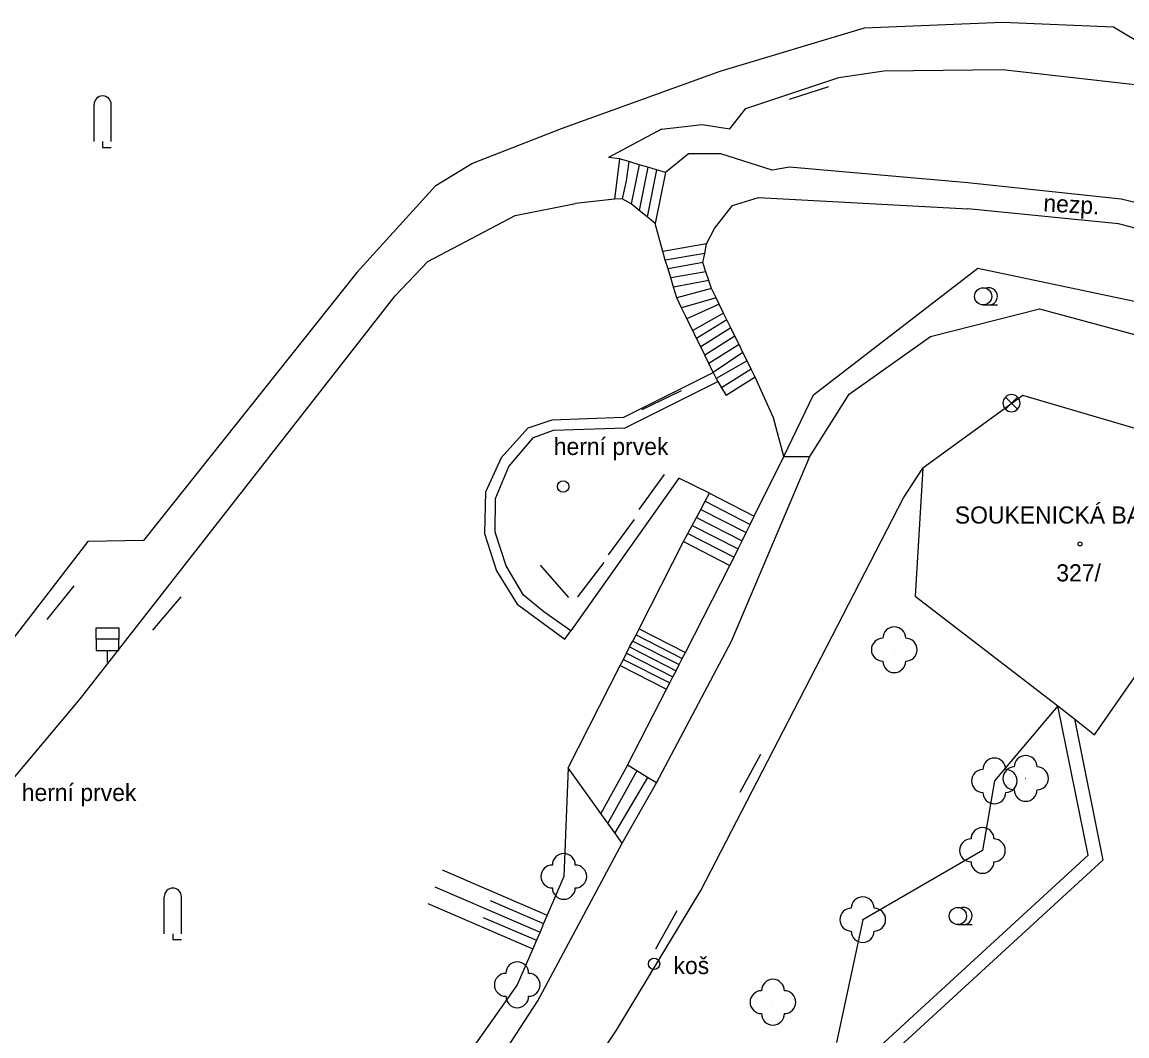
# Model space of a CAD drawing. Extents: x -737812 to -729375, y -1123000 to -1115500.
# Drawn here: x -736151.61 to -736103.26, y -1119393.34 to -1119348.98 of the extents above; entities that cross this region are included whole.
import ezdxf

# ---------------------------------------------------------------- set-up
doc = ezdxf.new("R2010")
doc.units = 0
for name, color, linetype in [('Doplněk polohopisu', 7, 'Continuous'), ('Doplňkové značky', 7, 'Continuous'), ('Hranice - ploty_ zdi', 7, 'Continuous'), ('Pomocné popisy', 7, 'Continuous'), ('Popisy budov', 7, 'Continuous'), ('Povr_ zn_ inž_ sítí - vod_', 7, 'Continuous'), ('Stavební objekty', 7, 'Continuous'), ('Výškopis', 7, 'Continuous'), ('Zeleň', 7, 'Continuous'), ('Značky bodového  pole', 7, 'Continuous'), ('Značky druhů budov', 7, 'Continuous'), ('Značky druhů pozemků', 7, 'Continuous'), ('Čísla popisná', 7, 'Continuous')]:
    doc.layers.add(name, color=color, linetype=linetype)

msp = doc.modelspace()

# ---------------------------------------------------------------- linework, layer by layer
at = {"layer": 'Doplněk polohopisu'}
for p, q in [((-736115.86, -1119351.4), (-736113.89, -1119351.11)), ((-736113.89, -1119351.11), (-736108.7, -1119351.05)), ((-736108.7, -1119351.05), (-736102.52, -1119351.76)), ((-736119.94, -1119352.76), (-736115.86, -1119351.4)), ((-736118.02, -1119352.35), (-736116.3, -1119351.8)), ((-736120.64, -1119353.65), (-736119.94, -1119352.76)), ((-736123.63, -1119353.66), (-736121.85, -1119353.46)), ((-736121.85, -1119353.46), (-736120.64, -1119353.65)), ((-736123.63, -1119353.66), (-736125.94, -1119354.91)), ((-736125.47, -1119354.96), (-736125.94, -1119354.91)), ((-736122.45, -1119354.74), (-736123.45, -1119355.56)), ((-736133.5, -1119356.13), (-736136.96, -1119359.94)), ((-736103.51, -1119356.72), (-736110.22, -1119356.01)), ((-736130.03, -1119357.44), (-736127.39, -1119356.91)), ((-736125.68, -1119356.72), (-736127.39, -1119356.91)), ((-736120.52, -1119357), (-736119.38, -1119356.65)), ((-736119.38, -1119356.65), (-736110.22, -1119357.15)), ((-736098.95, -1119357.86), (-736103.51, -1119356.72)), ((-736121.3, -1119358.01), (-736120.52, -1119357)), ((-736103.63, -1119357.8), (-736110.22, -1119357.15)), ((-736133.85, -1119359.46), (-736130.03, -1119357.44)), ((-736123.57, -1119359.01), (-736123.9, -1119357.79)), ((-736099.52, -1119358.89), (-736103.63, -1119357.8)), ((-736121.65, -1119358.68), (-736121.3, -1119358.01)), ((-736135.28, -1119360.95), (-736133.85, -1119359.46)), ((-736136.96, -1119359.94), (-736146.3, -1119371.66)), ((-736149.05, -1119378.57), (-736135.28, -1119360.95)), ((-736111.86, -1119362.74), (-736107.08, -1119361.53)), ((-736107.08, -1119361.53), (-736098.91, -1119363.73)), ((-736115.41, -1119365.26), (-736111.86, -1119362.74)), ((-736125.31, -1119366.28), (-736121.36, -1119364.31)), ((-736124.47, -1119365.93), (-736122.75, -1119365.1)), ((-736117.13, -1119367.98), (-736115.41, -1119365.26)), ((-736120.56, -1119376.07), (-736117.13, -1119367.98)), ((-736113.04, -1119369.79), (-736112.19, -1119368.5)), ((-736124.6, -1119370.31), (-736123.49, -1119368.77)), ((-736118.07, -1119379.55), (-736113.04, -1119369.79)), ((-736125.95, -1119372.29), (-736124.81, -1119370.74)), ((-736148.73, -1119371.71), (-736154.99, -1119379.82)), ((-736146.3, -1119371.66), (-736148.73, -1119371.71)), ((-736128.93, -1119372.74), (-736127.69, -1119374.15)), ((-736127.28, -1119374.13), (-736126.14, -1119372.62)), ((-736150.51, -1119375.12), (-736149.33, -1119373.65)), ((-736145.88, -1119375.58), (-736144.65, -1119374.12)), ((-736127.86, -1119375.98), (-736127.6, -1119375.61)), ((-736123.84, -1119382.27), (-736120.56, -1119376.07)), ((-736167.19, -1119400.21), (-736149.05, -1119378.57)), ((-736121.9, -1119386.97), (-736118.07, -1119379.55)), ((-736119.3, -1119381.03), (-736120.2, -1119382.68)), ((-736129.04, -1119391.8), (-736125.34, -1119384.91)), ((-736125.6, -1119393.09), (-736121.9, -1119386.97)), ((-736122.95, -1119387.87), (-736123.89, -1119389.54)), ((-736133.34, -1119398.42), (-736129.04, -1119391.8)), ((-736130.68, -1119400.68), (-736125.6, -1119393.09))]:
    msp.add_line(p, q, dxfattribs=at)
for points in [[(-736118.79, -1119355.46), (-736121.03, -1119354.74), (-736122.45, -1119354.74)], [(-736110.22, -1119356.01), (-736118.02, -1119355.33), (-736118.79, -1119355.46)], [(-736125.31, -1119366.28), (-736128.43, -1119366.39), (-736129.48, -1119366.74), (-736130.64, -1119368.04), (-736131.33, -1119369.55), (-736131.37, -1119371.36), (-736130.84, -1119372.99), (-736129.94, -1119374.44), (-736127.86, -1119375.98)]]:
    msp.add_lwpolyline(points, dxfattribs=at)
at = {"layer": 'Doplňkové značky'}
for centre, radius in [((-736127.931, -1119369.3), 0.25), ((-736127.931, -1119369.3), 0.0005), ((-736123.951, -1119390.18), 0.25), ((-736123.951, -1119390.18), 0.0005)]:
    msp.add_circle(centre, radius, dxfattribs=at)
at = {"layer": 'Hranice - ploty_ zdi'}
for p, q in [((-736114.74, -1119349.23), (-736108.7, -1119348.98)), ((-736108.7, -1119348.98), (-736103.85, -1119349.18)), ((-736103.85, -1119349.18), (-736102.36, -1119350.08)), ((-736121.06, -1119351.13), (-736114.74, -1119349.23)), ((-736128, -1119353.64), (-736121.06, -1119351.13)), ((-736131.93, -1119355.17), (-736128, -1119353.64)), ((-736125.47, -1119354.96), (-736125.68, -1119356.72)), ((-736133.5, -1119356.13), (-736131.93, -1119355.17)), ((-736124.61, -1119355.22), (-736124.95, -1119356.93)), ((-736124.22, -1119355.33), (-736124.6, -1119357.22)), ((-736123.84, -1119355.45), (-736124.25, -1119357.5)), ((-736123.45, -1119355.56), (-736123.9, -1119357.79)), ((-736121.65, -1119358.68), (-736123.57, -1119359.01)), ((-736121.73, -1119359.1), (-736123.46, -1119359.4)), ((-736121.81, -1119359.5), (-736123.34, -1119359.78)), ((-736121.68, -1119359.9), (-736123.22, -1119360.17)), ((-736121.55, -1119360.29), (-736123.1, -1119360.58)), ((-736121.44, -1119360.64), (-736122.96, -1119361.05)), ((-736121.24, -1119361.04), (-736122.75, -1119361.48)), ((-736121.1, -1119361.32), (-736122.51, -1119361.96)), ((-736120.91, -1119361.72), (-736122.26, -1119362.47)), ((-736120.77, -1119362), (-736122.09, -1119362.82)), ((-736120.59, -1119362.36), (-736121.91, -1119363.19)), ((-736120.41, -1119362.72), (-736121.73, -1119363.55)), ((-736120.23, -1119363.08), (-736121.56, -1119363.91)), ((-736120.06, -1119363.44), (-736121.36, -1119364.31)), ((-736119.88, -1119363.8), (-736121.23, -1119364.58)), ((-736119.7, -1119364.16), (-736121, -1119364.98)), ((-736119.52, -1119364.52), (-736120.8, -1119365.32)), ((-736118.73, -1119366.3), (-736119.52, -1119364.52)), ((-736125.21, -1119366.73), (-736121.16, -1119364.71)), ((-736118.27, -1119367.98), (-736118.73, -1119366.3)), ((-736122.86, -1119368.94), (-736127.6, -1119375.61)), ((-736121.53, -1119369.59), (-736122.86, -1119368.94)), ((-736121.72, -1119369.94), (-736119.74, -1119370.96)), ((-736121.53, -1119369.59), (-736119.57, -1119370.6)), ((-736121.91, -1119370.3), (-736119.92, -1119371.31)), ((-736122.09, -1119370.65), (-736120.1, -1119371.67)), ((-736122.47, -1119371.36), (-736120.45, -1119372.39)), ((-736122.28, -1119371), (-736120.27, -1119372.03)), ((-736124.61, -1119375.52), (-736122.66, -1119371.71)), ((-736122.66, -1119371.71), (-736120.63, -1119372.75)), ((-736122.58, -1119376.56), (-736120.63, -1119372.75)), ((-736124.88, -1119376.06), (-736124.74, -1119375.79)), ((-736124.74, -1119375.79), (-736124.61, -1119375.52)), ((-736124.74, -1119375.79), (-736122.72, -1119376.82)), ((-736124.61, -1119375.52), (-736122.58, -1119376.56)), ((-736125.02, -1119376.32), (-736124.88, -1119376.06)), ((-736124.88, -1119376.06), (-736122.85, -1119377.09)), ((-736125.29, -1119376.86), (-736125.15, -1119376.59)), ((-736125.15, -1119376.59), (-736125.02, -1119376.32)), ((-736125.15, -1119376.59), (-736123.13, -1119377.63)), ((-736125.02, -1119376.32), (-736122.99, -1119377.36)), ((-736122.72, -1119376.82), (-736122.58, -1119376.56)), ((-736127.71, -1119381.6), (-736125.43, -1119377.13)), ((-736125.43, -1119377.13), (-736125.29, -1119376.86)), ((-736125.43, -1119377.13), (-736123.4, -1119378.16)), ((-736125.29, -1119376.86), (-736123.26, -1119377.89)), ((-736122.99, -1119377.36), (-736122.85, -1119377.09)), ((-736122.85, -1119377.09), (-736122.72, -1119376.82)), ((-736123.26, -1119377.89), (-736123.13, -1119377.63)), ((-736123.13, -1119377.63), (-736122.99, -1119377.36)), ((-736125.11, -1119381.49), (-736123.4, -1119378.16)), ((-736123.4, -1119378.16), (-736123.26, -1119377.89)), ((-736104.96, -1119385.43), (-736106.28, -1119378.9)), ((-736105.56, -1119379.46), (-736104.31, -1119385.64)), ((-736126.28, -1119383.6), (-736127.71, -1119381.6)), ((-736125.11, -1119381.49), (-736126.28, -1119383.6)), ((-736124.71, -1119381.74), (-736125.11, -1119381.49)), ((-736124.71, -1119381.74), (-736125.97, -1119384.03)), ((-736124.24, -1119382.03), (-736125.67, -1119384.45)), ((-736124.24, -1119382.03), (-736124.71, -1119381.74)), ((-736123.84, -1119382.27), (-736124.24, -1119382.03)), ((-736125.34, -1119384.91), (-736123.84, -1119382.27)), ((-736125.97, -1119384.03), (-736126.28, -1119383.6)), ((-736125.67, -1119384.45), (-736125.97, -1119384.03)), ((-736125.34, -1119384.91), (-736125.67, -1119384.45)), ((-736114.96, -1119394.6), (-736104.96, -1119385.43)), ((-736104.31, -1119385.64), (-736114.79, -1119395.25))]:
    msp.add_line(p, q, dxfattribs=at)
for points in [[(-736123.45, -1119355.56), (-736123.84, -1119355.45), (-736124.22, -1119355.33), (-736124.61, -1119355.22), (-736125.06, -1119355.08), (-736125.47, -1119354.96)], [(-736125.06, -1119355.08), (-736125.17, -1119355.93), (-736125.34, -1119356.71)], [(-736124.95, -1119356.93), (-736125.34, -1119356.71), (-736125.68, -1119356.72)], [(-736123.9, -1119357.79), (-736124.25, -1119357.5), (-736124.6, -1119357.22), (-736124.95, -1119356.93)], [(-736121.81, -1119359.5), (-736121.73, -1119359.1), (-736121.65, -1119358.68)], [(-736122.96, -1119361.05), (-736123.1, -1119360.58), (-736123.22, -1119360.17), (-736123.34, -1119359.78), (-736123.46, -1119359.4), (-736123.57, -1119359.01)], [(-736121.44, -1119360.64), (-736121.55, -1119360.29), (-736121.68, -1119359.9), (-736121.81, -1119359.5)], [(-736119.52, -1119364.52), (-736119.7, -1119364.16), (-736119.88, -1119363.8), (-736120.06, -1119363.44), (-736120.23, -1119363.08), (-736120.41, -1119362.72), (-736120.59, -1119362.36), (-736120.77, -1119362), (-736120.91, -1119361.72), (-736121.1, -1119361.32), (-736121.24, -1119361.04), (-736121.44, -1119360.64)], [(-736122.56, -1119361.86), (-736122.75, -1119361.48), (-736122.96, -1119361.05)], [(-736121.36, -1119364.31), (-736121.56, -1119363.91), (-736121.73, -1119363.55), (-736121.91, -1119363.19), (-736122.09, -1119362.82), (-736122.26, -1119362.47), (-736122.51, -1119361.96), (-736122.56, -1119361.86)], [(-736121.36, -1119364.31), (-736121.23, -1119364.58), (-736121.16, -1119364.71)], [(-736121.16, -1119364.71), (-736121, -1119364.98), (-736120.8, -1119365.32)], [(-736127.6, -1119375.61), (-736128.77, -1119374.78), (-736129.67, -1119374.05), (-736130.42, -1119372.77), (-736130.9, -1119371.3), (-736130.89, -1119369.82), (-736130.3, -1119368.42), (-736129.22, -1119367.15), (-736128.35, -1119366.83), (-736125.21, -1119366.73)], [(-736120.63, -1119372.75), (-736120.45, -1119372.39), (-736120.27, -1119372.03), (-736120.1, -1119371.67), (-736119.92, -1119371.31), (-736119.74, -1119370.96), (-736119.57, -1119370.6), (-736118.27, -1119367.98)], [(-736122.66, -1119371.71), (-736122.47, -1119371.36), (-736122.28, -1119371), (-736122.09, -1119370.65), (-736121.91, -1119370.3), (-736121.72, -1119369.94), (-736121.53, -1119369.59)]]:
    msp.add_lwpolyline(points, dxfattribs=at)
at = {"layer": 'Povr_ zn_ inž_ sítí - vod_'}
msp.add_line((-736147.87, -1119376.98), (-736147.87, -1119376.48), dxfattribs=at)
msp.add_lwpolyline([(-736148.37, -1119375.98), (-736148.37, -1119375.48), (-736147.37, -1119375.48), (-736147.37, -1119375.98)], dxfattribs=at)
msp.add_lwpolyline([(-736148.37, -1119376.48), (-736147.37, -1119376.48), (-736147.37, -1119375.98), (-736148.37, -1119375.98)], close=True, dxfattribs=at)
at = {"layer": 'Stavební objekty'}
for p, q in [((-736107.82, -1119365.32), (-736112.19, -1119368.5)), ((-736102.9, -1119366.76), (-736107.82, -1119365.32)), ((-736112.19, -1119368.5), (-736112.52, -1119374.1))]:
    msp.add_line(p, q, dxfattribs=at)
for points in [[(-736112.52, -1119374.1), (-736106.28, -1119378.9), (-736105.56, -1119379.46), (-736104.68, -1119380.17)], [(-736104.68, -1119380.17), (-736102.51, -1119377.04), (-736098.38, -1119378.6), (-736089.32, -1119382.02)]]:
    msp.add_lwpolyline(points, dxfattribs=at)
at = {"layer": 'Výškopis'}
for p, q in [((-736133.22, -1119386.07), (-736128.63, -1119388.05)), ((-736133.54, -1119386.81), (-736128.94, -1119388.79)), ((-736133.85, -1119387.54), (-736129.26, -1119389.52)), ((-736131.12, -1119387.41), (-736128.79, -1119388.42)), ((-736131.43, -1119388.15), (-736129.1, -1119389.15))]:
    msp.add_line(p, q, dxfattribs=at)
at = {"layer": 'Zeleň'}
for p, q in [((-736116.97, -1119365.29), (-736109.78, -1119359.74)), ((-736109.78, -1119359.74), (-736101.27, -1119361.54)), ((-736118.27, -1119367.98), (-736116.97, -1119365.29)), ((-736118.27, -1119367.98), (-736117.13, -1119367.98)), ((-736106.28, -1119378.9), (-736109.06, -1119382.18)), ((-736127.71, -1119381.6), (-736127.9, -1119386.36)), ((-736109.06, -1119382.18), (-736109.58, -1119385.22)), ((-736109.58, -1119385.22), (-736114.82, -1119388.25)), ((-736127.9, -1119386.36), (-736128.63, -1119388.05)), ((-736128.63, -1119388.05), (-736128.79, -1119388.42)), ((-736114.82, -1119388.25), (-736115.97, -1119393.62)), ((-736128.94, -1119388.79), (-736129.1, -1119389.15)), ((-736128.79, -1119388.42), (-736128.94, -1119388.79)), ((-736129.1, -1119389.15), (-736129.26, -1119389.52)), ((-736129.26, -1119389.52), (-736129.94, -1119391.1)), ((-736129.94, -1119391.1), (-736137.43, -1119401.68))]:
    msp.add_line(p, q, dxfattribs=at)
for centre in [(-736113.44, -1119376.44), (-736107.69, -1119382.07), (-736109.06, -1119382.18), (-736109.58, -1119385.22), (-736127.9, -1119386.36), (-736114.82, -1119388.25), (-736129.94, -1119391.1), (-736118.75, -1119391.86)]:
    msp.add_circle(centre, 0.0005, dxfattribs=at)
for centre, start, end in [((-736113.44, -1119375.94), 0, 180), ((-736113.94, -1119376.44), 90, 270), ((-736112.94, -1119376.44), 270, 90), ((-736113.44, -1119376.94), 180, 360), ((-736107.69, -1119381.57), 0, 180), ((-736109.06, -1119381.68), 0, 180), ((-736108.19, -1119382.07), 90, 270), ((-736107.19, -1119382.07), 270, 90), ((-736109.56, -1119382.18), 90, 270), ((-736108.56, -1119382.18), 270, 90), ((-736109.06, -1119382.68), 180, 360), ((-736107.69, -1119382.57), 180, 360), ((-736109.58, -1119384.72), 0, 180), ((-736110.08, -1119385.22), 90, 270), ((-736109.08, -1119385.22), 270, 90), ((-736127.9, -1119385.86), 0, 180), ((-736128.4, -1119386.36), 90, 270), ((-736127.4, -1119386.36), 270, 90), ((-736109.58, -1119385.72), 180, 360), ((-736127.9, -1119386.86), 180, 360), ((-736114.82, -1119387.75), 0, 180), ((-736115.32, -1119388.25), 90, 270), ((-736114.32, -1119388.25), 270, 90), ((-736114.82, -1119388.75), 180, 360), ((-736129.94, -1119390.6), 0, 180), ((-736130.44, -1119391.1), 90, 270), ((-736129.44, -1119391.1), 270, 90), ((-736118.75, -1119391.36), 0, 180), ((-736129.94, -1119391.6), 180, 360), ((-736119.25, -1119391.86), 90, 270), ((-736118.25, -1119391.86), 270, 90), ((-736118.75, -1119392.36), 180, 360)]:
    msp.add_arc(centre, 0.5, start, end, dxfattribs=at)
at = {"layer": 'Značky bodového  pole'}
for p, q in [((-736108.575, -1119365.385), (-736108.31, -1119365.65)), ((-736108.045, -1119365.385), (-736108.31, -1119365.65)), ((-736108.575, -1119365.915), (-736108.31, -1119365.65)), ((-736108.31, -1119365.65), (-736108.575, -1119365.915)), ((-736108.045, -1119365.915), (-736108.31, -1119365.65)), ((-736108.31, -1119365.65), (-736108.045, -1119365.915)), ((-736108.31, -1119365.65), (-736108.045, -1119365.915))]:
    msp.add_line(p, q, dxfattribs=at)
for start, end in [(134.9922, 225.0078), (44.9922, 135.0078), (314.9921, 45.0078), (224.9922, 315.0078)]:
    msp.add_arc((-736108.31, -1119365.65), 0.375, start, end, dxfattribs=at)
at = {"layer": 'Značky druhů budov'}
msp.add_circle((-736105.31, -1119371.81), 0.0875, dxfattribs=at)
at = {"layer": 'Značky druhů pozemků'}
for p, q in [((-736148.455, -1119354.21), (-736148.455, -1119352.585)), ((-736147.705, -1119354.21), (-736147.705, -1119352.585)), ((-736109.55, -1119361.355), (-736108.925, -1119361.355)), ((-736145.385, -1119388.87), (-736145.385, -1119387.245)), ((-736144.635, -1119388.87), (-736144.635, -1119387.245)), ((-736110.66, -1119388.465), (-736110.035, -1119388.465))]:
    msp.add_line(p, q, dxfattribs=at)
for points in [[(-736148.08, -1119354.21), (-736148.08, -1119354.46), (-736147.705, -1119354.46)], [(-736145.01, -1119388.87), (-736145.01, -1119389.12), (-736144.635, -1119389.12)]]:
    msp.add_lwpolyline(points, dxfattribs=at)
for centre in [(-736109.55, -1119360.98), (-736110.66, -1119388.09)]:
    msp.add_circle(centre, 0.375, dxfattribs=at)
for centre, start, end in [((-736148.08, -1119352.585), 0, 180), ((-736109.3, -1119360.98), 249.4944, 109.0474), ((-736145.01, -1119387.245), 0, 180), ((-736110.41, -1119388.09), 249.4944, 109.0474)]:
    msp.add_arc(centre, 0.375, start, end, dxfattribs=at)

# ---------------------------------------------------------------- texts
at = {"layer": 'Pomocné popisy'}
msp.add_text('nezp.', height=0.75, rotation=356.8036, dxfattribs=at).set_placement((-736106.93, -1119357.26))
for s, p in [('herní prvek', (-736128.34, -1119367.92)), ('herní prvek', (-736151.62, -1119383.06)), ('koš', (-736123.1, -1119390.63))]:
    msp.add_text(s, height=0.75, dxfattribs=at).set_placement(p)
at = {"layer": 'Popisy budov'}
msp.add_text('SOUKENICKÁ BAŠTA', height=0.75, dxfattribs=at).set_placement((-736110.79, -1119370.92))
at = {"layer": 'Čísla popisná'}
msp.add_text('327/', height=0.75, dxfattribs=at).set_placement((-736106.35, -1119373.45))

doc.saveas('drawing.dxf')
